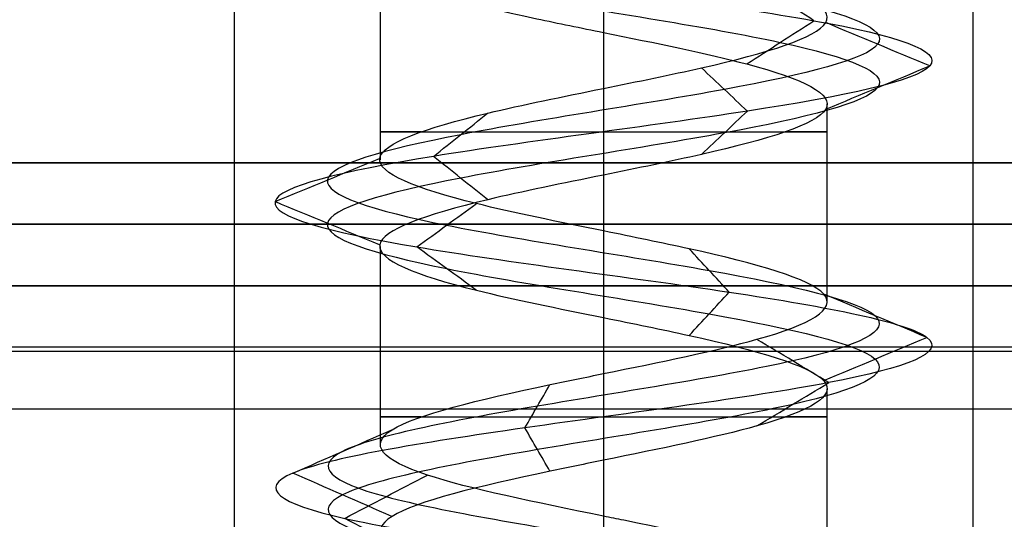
# Model space of a CAD drawing. Header units: millimetres. Extents: x -429 to 422, y -262 to 259.
# Tile 434 of 656: x -135.87 to -127.87, y 193.17 to 197.23. Entities that reach past the tile are written whole.
import ezdxf

# ---------------------------------------------------------------- set-up
doc = ezdxf.new("R2010")
doc.units = ezdxf.units.MM
doc.layers.add('Default', color=7, linetype='Continuous', true_color=0x000000)

msp = doc.modelspace()

# ---------------------------------------------------------------- linework, layer by layer
at = {"layer": 'Default', "color": 9, "true_color": 0xbebcba}
for p, q in [((-132.9433, 197.702, 776.8222), (-132.9433, 196.0887, 776.8222)), ((-131.1274, 197.1233, 775.0083), (-131.1274, 195.5099, 775.0103)), ((-129.3115, 196.5438, 776.8222), (-129.3115, 194.9315, 776.8222)), ((-132.9433, 195.3848, 776.8222), (-132.9433, 193.7709, 776.8222)), ((-131.1274, 194.8057, 775.0103), (-131.1274, 193.1918, 775.0027)), ((-129.3115, 194.2274, 776.8222), (-129.3115, 192.6116, 776.8222))]:
    msp.add_line(p, q, dxfattribs=at)
at = {"layer": 'Default'}
for p, q in [((420.8726, 195.0648, 772.8222), (-427.1274, 195.0648, 772.8222)), ((-427.1274, 195.0648, 1342.8222), (420.8726, 195.0648, 1342.8222)), ((420.8726, 195.0648, 1057.8222), (-427.1274, 195.0648, 1057.8222)), ((-240.6274, 195.0648, 880.8222), (-85.6274, 195.0648, 880.8222)), ((420.8726, 194.5648, 885.3222), (-427.1274, 194.5648, 885.3222))]:
    msp.add_line(p, q, dxfattribs=at)
at = {"layer": 'Default', "color": 9, "true_color": 0xbebcba, "extrusion": (0, -1, 0)}
for centre, start, end in [((-131.1274, 776.8222, -196.3167), 144.57678, 270), ((-131.1274, 776.8222, -196.3167), 270, 35.24082), ((-131.1274, 776.8222, -193.9985), 144.69448, 270), ((-131.1274, 776.8222, -193.9985), 270, 35.48462)]:
    msp.add_arc(centre, 1.8159, start, end, dxfattribs=at)
at = {"layer": 'Default'}
for points in [[(-134.1274, 208.0648, 776.8222), (-134.1274, 201.5648, 776.8222), (-134.1274, 195.0648, 776.8222)], [(-131.1274, 208.0648, 779.8222), (-131.1274, 201.5648, 779.8222), (-131.1274, 195.0648, 779.8222)], [(-131.1274, 208.0648, 773.8222), (-131.1274, 201.5648, 773.8222), (-131.1274, 195.0648, 773.8222)], [(-128.1274, 208.0648, 776.8222), (-128.1274, 201.5648, 776.8222), (-128.1274, 195.0648, 776.8222)], [(-427.1274, 196.0648, 1343.8222), (-3.1274, 196.0648, 1343.8222), (420.8726, 196.0648, 1343.8222)], [(420.8726, 196.0648, 771.8222), (-3.1274, 196.0648, 771.8222), (-427.1274, 196.0648, 771.8222)], [(-427.1274, 195.5648, 1343.3222), (-3.1274, 195.5648, 1343.3222), (420.8726, 195.5648, 1343.3222)], [(420.8726, 195.5648, 772.3222), (-3.1274, 195.5648, 772.3222), (-427.1274, 195.5648, 772.3222)], [(420.8726, 195.0648, 884.8222), (-3.1274, 195.0648, 884.8222), (-427.1274, 195.0648, 884.8222)], [(-427.1274, 195.0648, 876.8222), (-3.1274, 195.0648, 876.8222), (420.8726, 195.0648, 876.8222)], [(411.8726, 195.0648, 771.8222), (-3.1274, 195.0648, 771.8222), (-418.1274, 195.0648, 771.8222)], [(411.8726, 195.0648, 780.8222), (-3.1274, 195.0648, 780.8222), (-418.1274, 195.0648, 780.8222)], [(411.8726, 195.0648, 780.8222), (-3.1274, 195.0648, 780.8222), (-418.1274, 195.0648, 780.8222)], [(411.8726, 195.0648, 873.8222), (-3.1274, 195.0648, 873.8222), (-418.1274, 195.0648, 873.8222)], [(411.8726, 195.0648, 827.3222), (-3.1274, 195.0648, 827.3222), (-418.1274, 195.0648, 827.3222)], [(-134.0854, 195.0648, 776.3222), (-213.3817, 195.0648, 776.3222), (-292.6779, 195.0648, 776.3222)], [(-134.1274, 195.0648, 776.8222), (-134.1274, 172.5648, 776.8222), (-134.1274, 150.0648, 776.8222)], [(-131.1274, 195.0648, 779.8222), (-131.1274, 172.5648, 779.8222), (-131.1274, 150.0648, 779.8222)], [(-131.1274, 195.0648, 773.8222), (-131.1274, 172.5648, 773.8222), (-131.1274, 150.0648, 773.8222)], [(121.9146, 195.0648, 776.3222), (-3.1274, 195.0648, 776.3222), (-128.1694, 195.0648, 776.3222)], [(-128.1274, 195.0648, 776.8222), (-128.1274, 172.5648, 776.8222), (-128.1274, 150.0648, 776.8222)], [(411.8726, 194.5307, 771.8222), (-3.1274, 194.5307, 771.8222), (-418.1274, 194.5307, 771.8222)], [(411.8726, 194.5307, 780.8222), (-3.1274, 194.5307, 780.8222), (-418.1274, 194.5307, 780.8222)], [(-427.1274, 194.0648, 885.8222), (-3.1274, 194.0648, 885.8222), (420.8726, 194.0648, 885.8222)]]:
    msp.add_open_spline(points, degree=2, dxfattribs=at)
at = {"layer": 'Default', "color": 9, "true_color": 0xbebcba}
for points, degree in [([(-131.1274, 199.9705, 774.5826), (-130.3832, 199.8479, 774.5826), (-128.9076, 199.6027, 775.3829), (-128.7127, 199.2349, 777.9095), (-130.7298, 198.8671, 779.438), (-133.108, 198.4993, 778.5775), (-133.6769, 198.1315, 776.1114), (-131.9147, 197.7638, 774.2956), (-129.4331, 197.396, 774.7891), (-128.5001, 197.0282, 777.1412), (-129.9688, 196.6604, 779.2017), (-132.4965, 196.2926, 779.0871), (-133.7727, 195.9248, 776.9021), (-132.6308, 195.5571, 774.6442), (-130.1146, 195.1893, 774.3771), (-128.5242, 194.8215, 776.3452), (-129.3134, 194.4537, 778.7493), (-131.7607, 194.0859, 779.3918), (-133.6292, 193.7181, 777.6855), (-133.2107, 193.3503, 775.19), (-130.8879, 192.9826, 774.1865), (-128.784, 192.6148, 775.5923), (-128.8222, 192.247, 778.1223), (-130.9676, 191.8792, 779.4639), (-133.259, 191.5114, 778.3907), (-133.6019, 191.1436, 775.8837), (-131.6828, 190.7759, 774.2346), (-129.256, 190.4081, 774.9508), (-128.5398, 190.0403, 777.3777), (-130.1889, 189.6725, 779.2968), (-132.6959, 189.3047, 778.9539), (-133.7691, 188.9369, 776.6624), (-132.4275, 188.5692, 774.517), (-129.8975, 188.2014, 774.4788), (-128.4917, 187.8336, 776.5827), (-129.4952, 187.4658, 778.9055), (-131.9907, 187.098, 779.324), (-133.697, 186.7302, 777.4556), (-133.0544, 186.3624, 775.0082), (-130.6503, 185.9947, 774.219), (-128.6823, 185.6269, 775.8094), (-128.9493, 185.2591, 778.3256), (-131.2073, 184.8913, 779.4675), (-133.3922, 184.5235, 778.1914), (-133.5069, 184.1557, 775.6636), (-131.4464, 183.788, 774.195), (-129.0943, 183.4202, 775.1279), (-128.6007, 183.0524, 777.6096), (-130.4167, 182.6846, 779.3715), (-132.8824, 182.3168, 778.8032), (-133.7438, 181.949, 776.424), (-132.2136, 181.5813, 774.4088), (-129.6905, 181.2135, 774.5997), (-128.4809, 180.8457, 776.8222), (-129.6905, 180.4779, 779.0447), (-132.2136, 180.1101, 779.2356), (-133.7438, 179.7423, 777.2204), (-132.8824, 179.3745, 774.8413), (-130.4167, 179.0068, 774.2729), (-128.6007, 178.639, 776.0349), (-129.0943, 178.2712, 778.5166), (-131.4464, 177.9034, 779.4494), (-133.5069, 177.5356, 777.9808), (-133.3922, 177.1678, 775.4531), (-131.2073, 176.8001, 774.1769), (-128.9493, 176.4323, 775.3188), (-128.6823, 176.0645, 777.835), (-130.6503, 175.6967, 779.4254), (-133.0544, 175.3289, 778.6362), (-133.697, 174.9611, 776.1889), (-131.9907, 174.5934, 774.3205), (-129.4952, 174.2256, 774.7389), (-128.4917, 173.8578, 777.0617), (-129.8975, 173.49, 779.1656), (-132.4275, 173.1222, 779.1274), (-133.7691, 172.7544, 776.982), (-132.6959, 172.3866, 774.6906), (-130.1889, 172.0189, 774.3477), (-128.5398, 171.6511, 776.2668), (-129.256, 171.2833, 778.6936), (-131.6828, 170.9155, 779.4098), (-133.6019, 170.5477, 777.7607), (-133.259, 170.1799, 775.2537), (-130.9676, 169.8122, 774.1805), (-128.8222, 169.4444, 775.5221), (-128.784, 169.0766, 778.0521), (-130.8879, 168.7088, 779.4579), (-133.2107, 168.341, 778.4544), (-133.6292, 167.9732, 775.9589), (-131.7607, 167.6055, 774.2526), (-129.3134, 167.2377, 774.8952), (-128.5242, 166.8699, 777.2993), (-130.1146, 166.5021, 779.2673), (-132.6308, 166.1343, 779.0003), (-133.7727, 165.7665, 776.7423), (-132.4965, 165.3987, 774.5574), (-129.9688, 165.031, 774.4428), (-128.5001, 164.6632, 776.5032), (-129.4331, 164.2954, 778.8553), (-131.9147, 163.9276, 779.3488), (-133.6769, 163.5598, 777.533), (-133.108, 163.192, 775.067), (-130.7298, 162.8243, 774.2064), (-128.7127, 162.4565, 775.7349), (-128.9076, 162.0887, 778.2615), (-130.3832, 161.8435, 779.0619), (-131.1274, 161.7209, 779.0619)], 3), ([(-131.1274, 199.7939, 774.1563), (-130.2416, 199.6713, 774.1563), (-128.4851, 199.4261, 775.109), (-128.2532, 199.0583, 778.1164), (-130.6542, 198.6906, 779.9359), (-133.4849, 198.3228, 778.9115), (-134.1621, 197.955, 775.9761), (-132.0645, 197.5872, 773.8148), (-129.1107, 197.2194, 774.4022), (-128.0001, 196.8516, 777.202), (-129.7484, 196.4839, 779.6545), (-132.7571, 196.1161, 779.5181), (-134.2761, 195.7483, 776.9174), (-132.9169, 195.3805, 774.2297), (-129.9219, 195.0127, 773.9118), (-128.0288, 194.6449, 776.2544), (-128.9682, 194.2772, 779.116), (-131.8813, 193.9094, 779.8809), (-134.1053, 193.5416, 777.8498), (-133.6072, 193.1738, 774.8794), (-130.8423, 192.806, 773.6849), (-128.338, 192.4382, 775.3582), (-128.3835, 192.0704, 778.3698), (-130.9372, 191.7027, 779.9667), (-133.6647, 191.3349, 778.6892), (-134.0729, 190.9671, 775.7051), (-131.7886, 190.5993, 773.7422), (-128.8999, 190.2315, 774.5947), (-128.0474, 189.8637, 777.4834), (-130.0103, 189.496, 779.7677), (-132.9944, 189.1282, 779.3595), (-134.2718, 188.7604, 776.632), (-132.6749, 188.3926, 774.0783), (-129.6634, 188.0248, 774.0329), (-127.9901, 187.657, 776.5371), (-129.1846, 187.2893, 779.302), (-132.155, 186.9215, 779.8001), (-134.186, 186.5537, 777.5761), (-133.4212, 186.1859, 774.663), (-130.5596, 185.8181, 773.7236), (-128.217, 185.4503, 775.6167), (-128.5348, 185.0825, 778.6117), (-131.2225, 184.7148, 779.971), (-133.8233, 184.347, 778.4519), (-133.9597, 183.9792, 775.4432), (-131.5071, 183.6114, 773.695), (-128.7074, 183.2436, 774.8054), (-128.1198, 182.8758, 777.7594), (-130.2815, 182.5081, 779.8567), (-133.2164, 182.1403, 779.1802), (-134.2417, 181.7725, 776.3482), (-132.4203, 181.4047, 773.9496), (-129.417, 181.0369, 774.1768), (-127.9772, 180.6691, 776.8222), (-129.417, 180.3014, 779.4676), (-132.4203, 179.9336, 779.6949), (-134.2417, 179.5658, 777.2962), (-133.2164, 179.198, 774.4643), (-130.2815, 178.8302, 773.7877), (-128.1198, 178.4624, 775.885), (-128.7074, 178.0946, 778.839), (-131.5071, 177.7269, 779.9494), (-133.9597, 177.3591, 778.2013), (-133.8233, 176.9913, 775.1925), (-131.2225, 176.6235, 773.6735), (-128.5348, 176.2557, 775.0327), (-128.217, 175.8879, 778.0277), (-130.5596, 175.5202, 779.9208), (-133.4212, 175.1524, 778.9814), (-134.186, 174.7846, 776.0683), (-132.155, 174.4168, 773.8443), (-129.1846, 174.049, 774.3424), (-127.9901, 173.6812, 777.1073), (-129.6634, 173.3134, 779.6116), (-132.6749, 172.9457, 779.5661), (-134.2718, 172.5779, 777.0124), (-132.9944, 172.2101, 774.2849), (-130.0103, 171.8423, 773.8767), (-128.0474, 171.4745, 776.161), (-128.8999, 171.1067, 779.0497), (-131.7886, 170.739, 779.9022), (-134.0729, 170.3712, 777.9393), (-133.6647, 170.0034, 774.9552), (-130.9372, 169.6356, 773.6778), (-128.3835, 169.2678, 775.2747), (-128.338, 168.9, 778.2862), (-130.8423, 168.5323, 779.9595), (-133.6072, 168.1645, 778.765), (-134.1053, 167.7967, 775.7946), (-131.8813, 167.4289, 773.7636), (-128.9682, 167.0611, 774.5284), (-128.0288, 166.6933, 777.3901), (-129.9219, 166.3255, 779.7326), (-132.9169, 165.9578, 779.4148), (-134.2761, 165.59, 776.7271), (-132.7571, 165.2222, 774.1263), (-129.7484, 164.8544, 773.9899), (-128.0001, 164.4866, 776.4425), (-129.1107, 164.1188, 779.2422), (-132.0645, 163.7511, 779.8297), (-134.1621, 163.3833, 777.6683), (-133.4849, 163.0155, 774.7329), (-130.6542, 162.6477, 773.7086), (-128.2532, 162.2799, 775.528), (-128.4851, 161.9121, 778.5354), (-130.2416, 161.6669, 779.4881), (-131.1274, 161.5444, 779.4881)], 3), ([(-131.1274, 199.6174, 774.5826), (-130.3832, 199.4948, 774.5826), (-128.9076, 199.2496, 775.3829), (-128.7127, 198.8818, 777.9095), (-130.7299, 198.514, 779.438), (-133.108, 198.1462, 778.5775), (-133.6769, 197.7784, 776.1114), (-131.9146, 197.4107, 774.2956), (-129.4331, 197.0429, 774.7891), (-128.5002, 196.6751, 777.1412), (-129.9689, 196.3073, 779.2016), (-132.4965, 195.9395, 779.087), (-133.7727, 195.5717, 776.9021), (-132.6308, 195.2039, 774.6442), (-130.1146, 194.8362, 774.3772), (-128.5242, 194.4684, 776.3452), (-129.3134, 194.1006, 778.7492), (-131.7607, 193.7328, 779.3918), (-133.6291, 193.365, 777.6855), (-133.2107, 192.9972, 775.1901), (-130.8879, 192.6295, 774.1866), (-128.784, 192.2617, 775.5923), (-128.8222, 191.8939, 778.1223), (-130.9676, 191.5261, 779.4639), (-133.259, 191.1583, 778.3907), (-133.6019, 190.7905, 775.8838), (-131.6828, 190.4228, 774.2347), (-129.256, 190.055, 774.9509), (-128.5398, 189.6872, 777.3777), (-130.1889, 189.3194, 779.2967), (-132.6959, 188.9516, 778.9538), (-133.7691, 188.5838, 776.6624), (-132.4275, 188.216, 774.5171), (-129.8975, 187.8483, 774.4789), (-128.4918, 187.4805, 776.5827), (-129.4952, 187.1127, 778.9055), (-131.9907, 186.7449, 779.3239), (-133.697, 186.3771, 777.4556), (-133.0544, 186.0093, 775.0082), (-130.6503, 185.6416, 774.2191), (-128.6823, 185.2738, 775.8094), (-128.9494, 184.906, 778.3256), (-131.2073, 184.5382, 779.4675), (-133.3922, 184.1704, 778.1913), (-133.5068, 183.8026, 775.6637), (-131.4464, 183.4348, 774.195), (-129.0944, 183.0671, 775.1279), (-128.6007, 182.6993, 777.6096), (-130.4167, 182.3315, 779.3715), (-132.8823, 181.9637, 778.8031), (-133.7438, 181.5959, 776.424), (-132.2135, 181.2281, 774.4089), (-129.6905, 180.8604, 774.5998), (-128.4809, 180.4926, 776.8222), (-129.6905, 180.1248, 779.0447), (-132.2135, 179.757, 779.2356), (-133.7438, 179.3892, 777.2204), (-132.8823, 179.0214, 774.8413), (-130.4167, 178.6537, 774.2729), (-128.6007, 178.2859, 776.0349), (-129.0944, 177.9181, 778.5165), (-131.4464, 177.5503, 779.4494), (-133.5068, 177.1825, 777.9808), (-133.3922, 176.8147, 775.4531), (-131.2073, 176.4469, 774.1769), (-128.9494, 176.0792, 775.3188), (-128.6823, 175.7114, 777.835), (-130.6503, 175.3436, 779.4254), (-133.0544, 174.9758, 778.6362), (-133.697, 174.608, 776.1889), (-131.9907, 174.2402, 774.3205), (-129.4952, 173.8725, 774.7389), (-128.4918, 173.5047, 777.0617), (-129.8975, 173.1369, 779.1656), (-132.4275, 172.7691, 779.1274), (-133.7691, 172.4013, 776.982), (-132.6959, 172.0335, 774.6906), (-130.1889, 171.6658, 774.3477), (-128.5398, 171.298, 776.2668), (-129.256, 170.9302, 778.6936), (-131.6828, 170.5624, 779.4098), (-133.6019, 170.1946, 777.7607), (-133.259, 169.8268, 775.2537), (-130.9676, 169.459, 774.1805), (-128.8222, 169.0913, 775.5221), (-128.784, 168.7235, 778.0521), (-130.8879, 168.3557, 779.4579), (-133.2107, 167.9879, 778.4544), (-133.6291, 167.6201, 775.9589), (-131.7607, 167.2523, 774.2526), (-129.3134, 166.8846, 774.8952), (-128.5242, 166.5168, 777.2993), (-130.1146, 166.149, 779.2673), (-132.6308, 165.7812, 779.0002), (-133.7727, 165.4134, 776.7423), (-132.4965, 165.0456, 774.5574), (-129.9689, 164.6779, 774.4428), (-128.5002, 164.3101, 776.5032), (-129.4331, 163.9423, 778.8553), (-131.9146, 163.5745, 779.3488), (-133.6769, 163.2067, 777.533), (-133.108, 162.8389, 775.067), (-130.7299, 162.4711, 774.2064), (-128.7127, 162.1034, 775.7349), (-128.9076, 161.7356, 778.2615), (-130.3832, 161.4904, 779.0618), (-131.1274, 161.3678, 779.0618)], 3), ([(-131.1274, 198.2828, 778.6381), (-131.1274, 197.4758, 778.6381), (-131.1274, 196.6688, 778.6381)], 2), ([(-129.4179, 197.2194, 774.7709), (-129.5998, 197.3369, 774.9892), (-129.7817, 197.4544, 775.2074), (-129.9636, 197.5719, 775.4257)], 3), ([(-129.9622, 196.8678, 775.4241), (-129.7808, 196.985, 775.2064), (-129.5993, 197.1022, 774.9886), (-129.4179, 197.2194, 774.7709)], 3), ([(-128.4766, 196.8516, 777.1441), (-128.7584, 196.969, 777.1099), (-129.0402, 197.0864, 777.0756), (-129.322, 197.2038, 777.0414)], 3), ([(-129.9584, 196.4839, 779.223), (-130.0824, 196.601, 778.9684), (-130.2064, 196.7181, 778.7137), (-130.3304, 196.8352, 778.4591)], 3), ([(-129.3201, 196.5003, 777.0417), (-129.0389, 196.6174, 777.0758), (-128.7578, 196.7345, 777.1099), (-128.4766, 196.8516, 777.1441)], 3), ([(-132.5088, 196.1161, 779.1074), (-132.3624, 196.2331, 778.8651), (-132.216, 196.3502, 778.6229), (-132.0695, 196.4672, 778.3807)], 3), ([(-130.3302, 196.1327, 778.4595), (-130.2063, 196.2498, 778.714), (-130.0824, 196.3668, 778.9685), (-129.9584, 196.4839, 779.223)], 3), ([(-133.7964, 195.7483, 776.9029), (-133.5134, 195.8654, 776.8943), (-133.2304, 195.9825, 776.8858), (-132.9473, 196.0996, 776.8772)], 3), ([(-132.0695, 195.7649, 778.3807), (-132.216, 195.882, 778.6229), (-132.3624, 195.999, 778.8652), (-132.5088, 196.1161, 779.1074)], 3), ([(-131.1274, 195.9646, 778.6381), (-131.1274, 195.1576, 778.6381), (-131.1274, 194.3506, 778.6381)], 2), ([(-132.9473, 195.397, 776.8772), (-133.2304, 195.5141, 776.8858), (-133.5134, 195.6312, 776.8943), (-133.7964, 195.7483, 776.9029)], 3), ([(-132.6443, 195.3805, 774.6246), (-132.4834, 195.4977, 774.8578), (-132.3224, 195.6148, 775.0909), (-132.1615, 195.7319, 775.324)], 3), ([(-132.1615, 195.029, 775.3241), (-132.3224, 195.1462, 775.0909), (-132.4833, 195.2634, 774.8578), (-132.6443, 195.3805, 774.6246)], 3), ([(-130.1055, 195.0127, 774.3552), (-130.214, 195.1299, 774.617), (-130.3224, 195.2471, 774.8789), (-130.4309, 195.3643, 775.1407)], 3), ([(-130.4309, 194.6611, 775.1408), (-130.3225, 194.7783, 774.8789), (-130.214, 194.8955, 774.6171), (-130.1055, 195.0127, 774.3552)], 3), ([(-128.5009, 194.6449, 776.3409), (-128.7797, 194.7622, 776.392), (-129.0586, 194.8794, 776.4431), (-129.3375, 194.9967, 776.4942)], 3), ([(-129.2971, 194.2772, 778.7665), (-129.4915, 194.3944, 778.56), (-129.6859, 194.5117, 778.3535), (-129.8803, 194.629, 778.147)], 3), ([(-129.3376, 194.2932, 776.4942), (-129.0587, 194.4104, 776.4431), (-128.7798, 194.5277, 776.392), (-128.5009, 194.6449, 776.3409)], 3), ([(-131.7664, 193.9094, 779.4149), (-131.6985, 194.0267, 779.1394), (-131.6306, 194.144, 778.8639), (-131.5627, 194.2614, 778.5884)], 3), ([(-129.8805, 193.9252, 778.1468), (-129.686, 194.0425, 778.3534), (-129.4916, 194.1598, 778.56), (-129.2971, 194.2772, 778.7665)], 3), ([(-133.6516, 193.5416, 777.6933), (-133.3832, 193.659, 777.6007), (-133.1149, 193.7764, 777.5081), (-132.8465, 193.8938, 777.4155)], 3), ([(-131.5627, 193.5573, 778.5882), (-131.6306, 193.6746, 778.8637), (-131.6985, 193.792, 779.1393), (-131.7664, 193.9094, 779.4149)], 3), ([(-131.1274, 193.6465, 778.6381), (-131.1274, 192.8395, 778.6381), (-131.1274, 192.0325, 778.6381)], 2), ([(-132.8464, 193.1893, 777.4154), (-133.1148, 193.3068, 777.508), (-133.3832, 193.4242, 777.6006), (-133.6516, 193.5416, 777.6933)], 3), ([(-133.2294, 193.1738, 775.1754), (-133.0058, 193.2913, 775.3506), (-132.7822, 193.4087, 775.5257), (-132.5587, 193.5262, 775.7009)], 3), ([(-132.5586, 192.8214, 775.701), (-132.7822, 192.9389, 775.5258), (-133.0058, 193.0563, 775.3506), (-133.2294, 193.1738, 775.1754)], 3)]:
    msp.add_open_spline(points, degree=degree, dxfattribs=at)
for points, knots in [([(-131.1274, 196.6688, 778.6381), (-130.8521, 196.7245, 778.6386), (-130.577, 196.7802, 778.5797), (-130.3316, 196.8359, 778.4601), (-129.7915, 196.9585, 778.1969), (-129.3945, 197.0811, 777.6399), (-129.3221, 197.2037, 777.0434), (-129.2497, 197.3263, 776.4469), (-129.5018, 197.4489, 775.8109), (-129.9632, 197.5715, 775.4262), (-130.4246, 197.6941, 775.0414), (-131.0953, 197.8167, 774.9078), (-131.6687, 197.9393, 775.0863), (-132.2422, 198.0619, 775.2648), (-132.7184, 198.1845, 775.7553), (-132.8797, 198.3071, 776.3337), (-132.9238, 198.3406, 776.492), (-132.9443, 198.3742, 776.6569), (-132.9427, 198.4078, 776.8222)], [-15.608782, -15.608782, -15.608782, -15.608782, -14.513515, -14.513515, -14.513515, -12.027044, -12.027044, -12.027044, -9.540542, -9.540542, -9.540542, -7.054719, -7.054719, -7.054719, -4.569483, -4.569483, -4.569483, -3.889128, -3.889128, -3.889128, -3.889128]), ([(-131.1274, 198.2828, 778.6381), (-131.6378, 198.1786, 778.6336), (-132.7567, 197.952, 778.1432), (-133.1947, 197.6029, 776.2458), (-132.0974, 197.3205, 775.1156), (-131.3111, 197.1606, 775.0066), (-131.1274, 197.1233, 775.0083)], [-16.692913, -16.692913, -16.692913, -16.692913, -14.447297, -11.798626, -9.149955, -8.344764, -8.344764, -8.344764, -8.344764]), ([(-131.1274, 197.1233, 775.0083), (-130.7068, 197.038, 775.0123), (-129.6773, 196.8301, 775.3684), (-128.9976, 196.4996, 777.0828), (-129.9719, 196.1986, 778.4501), (-130.8521, 196.0203, 778.6386), (-131.1274, 195.9646, 778.6381)], [-8.344764, -8.344764, -8.344764, -8.344764, -6.501284, -3.852612, -1.203941, 0, 0, 0, 0]), ([(-131.1274, 195.5099, 775.0103), (-131.4939, 195.5841, 775.0124), (-131.8613, 195.6584, 775.1204), (-132.1606, 195.7326, 775.3271), (-132.6549, 195.8552, 775.6684), (-132.9636, 195.9778, 776.2788), (-132.9454, 196.1004, 776.8793), (-132.9273, 196.223, 777.4799), (-132.5824, 196.3456, 778.0705), (-132.0684, 196.4682, 778.3814), (-131.7881, 196.535, 778.5509), (-131.4576, 196.6018, 778.6372), (-131.1274, 196.6688, 778.6381)], [-7.796772, -7.796772, -7.796772, -7.796772, -6.291562, -6.291562, -6.291562, -3.805314, -3.805314, -3.805314, -1.319095, -1.319095, -1.319095, 0, 0, 0, 0]), ([(-131.1274, 195.9646, 778.6381), (-131.4576, 195.8977, 778.6372), (-132.3944, 195.7082, 778.3925), (-133.2722, 195.3962, 776.8892), (-132.4681, 195.0768, 775.2988), (-131.4939, 194.88, 775.0124), (-131.1274, 194.8057, 775.0103)], [-16.677476, -16.677476, -16.677476, -16.677476, -15.23459, -12.588179, -9.941768, -8.339348, -8.339348, -8.339348, -8.339348]), ([(-131.1274, 194.3506, 778.6381), (-130.6708, 194.4437, 778.6337), (-130.2116, 194.5365, 778.4585), (-129.8806, 194.6292, 778.1471), (-129.4433, 194.7518, 777.7355), (-129.23, 194.8744, 777.0859), (-129.3383, 194.997, 776.4953), (-129.4465, 195.1196, 775.9046), (-129.8764, 195.2422, 775.3729), (-130.4313, 195.3648, 775.1431), (-130.6502, 195.4132, 775.0525), (-130.8886, 195.4615, 775.0089), (-131.1274, 195.5099, 775.0103)], [-15.598746, -15.598746, -15.598746, -15.598746, -13.74817, -13.74817, -13.74817, -11.262851, -11.262851, -11.262851, -8.777429, -8.777429, -8.777429, -7.796772, -7.796772, -7.796772, -7.796772]), ([(-131.1274, 194.8057, 775.0103), (-130.8886, 194.7574, 775.0089), (-130.0459, 194.5864, 775.1631), (-129.0167, 194.2929, 776.4364), (-129.6047, 193.9549, 778.2271), (-130.6708, 193.7395, 778.6337), (-131.1274, 193.6465, 778.6381)], [-8.339348, -8.339348, -8.339348, -8.339348, -7.295358, -4.648947, -2.002536, 0, 0, 0, 0]), ([(-131.1274, 193.1918, 775.0027), (-131.6733, 193.3032, 775.0068), (-132.222, 193.4145, 775.27), (-132.5583, 193.5259, 775.6996), (-132.9287, 193.6485, 776.1726), (-133.0416, 193.7711, 776.8472), (-132.8456, 193.8937, 777.4151), (-132.6495, 194.0163, 777.9831), (-132.1444, 194.1389, 778.4444), (-131.5611, 194.2614, 778.5883), (-131.4197, 194.2912, 778.6232), (-131.2737, 194.3209, 778.6394), (-131.1274, 194.3506, 778.6381)], [-7.809918, -7.809918, -7.809918, -7.809918, -5.552262, -5.552262, -5.552262, -3.066016, -3.066016, -3.066016, -0.579549, -0.579549, -0.579549, 0, 0, 0, 0]), ([(-131.1274, 193.6465, 778.6381), (-131.2737, 193.6167, 778.6394), (-132.022, 193.4644, 778.5562), (-133.1546, 193.1895, 777.5218), (-132.826, 192.833, 775.5599), (-131.6733, 192.599, 775.0068), (-131.1274, 192.4877, 775.0027)], [-16.735145, -16.735145, -16.735145, -16.735145, -16.091486, -13.436391, -10.781296, -8.369707, -8.369707, -8.369707, -8.369707]), ([(-131.1274, 192.0325, 778.6381), (-131.091, 192.0399, 778.6383), (-131.0545, 192.0473, 778.6373), (-131.0182, 192.0547, 778.6351), (-130.4185, 192.1773, 778.599), (-129.8386, 192.2999, 778.2366), (-129.5434, 192.4225, 777.7135), (-129.2482, 192.5451, 777.1905), (-129.2377, 192.6677, 776.5069), (-129.5168, 192.7903, 775.9752), (-129.7958, 192.9129, 775.4435), (-130.3643, 193.0355, 775.0637), (-130.9623, 193.1581, 775.0095), (-131.0172, 193.1693, 775.0045), (-131.0723, 193.1806, 775.0023), (-131.1274, 193.1918, 775.0027)], [-15.638496, -15.638496, -15.638496, -15.638496, -15.494179, -15.494179, -15.494179, -13.008298, -13.008298, -13.008298, -10.523023, -10.523023, -10.523023, -8.037877, -8.037877, -8.037877, -7.809918, -7.809918, -7.809918, -7.809918])]:
    msp.add_open_spline(points, degree=3, knots=knots, dxfattribs=at)
at = {"layer": 'Default'}
msp.add_rational_spline([(-128.1274, 195.0648, 776.8222), (-128.1274, 195.0648, 779.8222), (-131.1274, 195.0648, 779.8222), (-134.1274, 195.0648, 779.8222), (-134.1274, 195.0648, 776.8222), (-134.1274, 195.0648, 773.8222), (-131.1274, 195.0648, 773.8222), (-128.1274, 195.0648, 773.8222), (-128.1274, 195.0648, 776.8222)], [1, 0.707106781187, 1, 0.707106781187, 1, 0.707106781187, 1, 0.707106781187, 1], degree=2, knots=[0, 0, 0, 6.283185, 6.283185, 12.566371, 12.566371, 18.849556, 18.849556, 25.132741, 25.132741, 25.132741], dxfattribs=at)
msp.add_rational_spline([(-128.1274, 195.0648, 776.8222), (-128.1274, 195.0648, 779.8222), (-131.1274, 195.0648, 779.8222), (-134.1274, 195.0648, 779.8222), (-134.1274, 195.0648, 776.8222), (-134.1274, 195.0648, 773.8222), (-131.1274, 195.0648, 773.8222), (-128.1274, 195.0648, 773.8222), (-128.1274, 195.0648, 776.8222)], [1, 0.707106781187, 1, 0.707106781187, 1, 0.707106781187, 1, 0.707106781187, 1], degree=2, knots=[0, 0, 0, 6.283185, 6.283185, 12.566371, 12.566371, 18.849556, 18.849556, 25.132741, 25.132741, 25.132741], dxfattribs=at)

doc.saveas('drawing.dxf')
